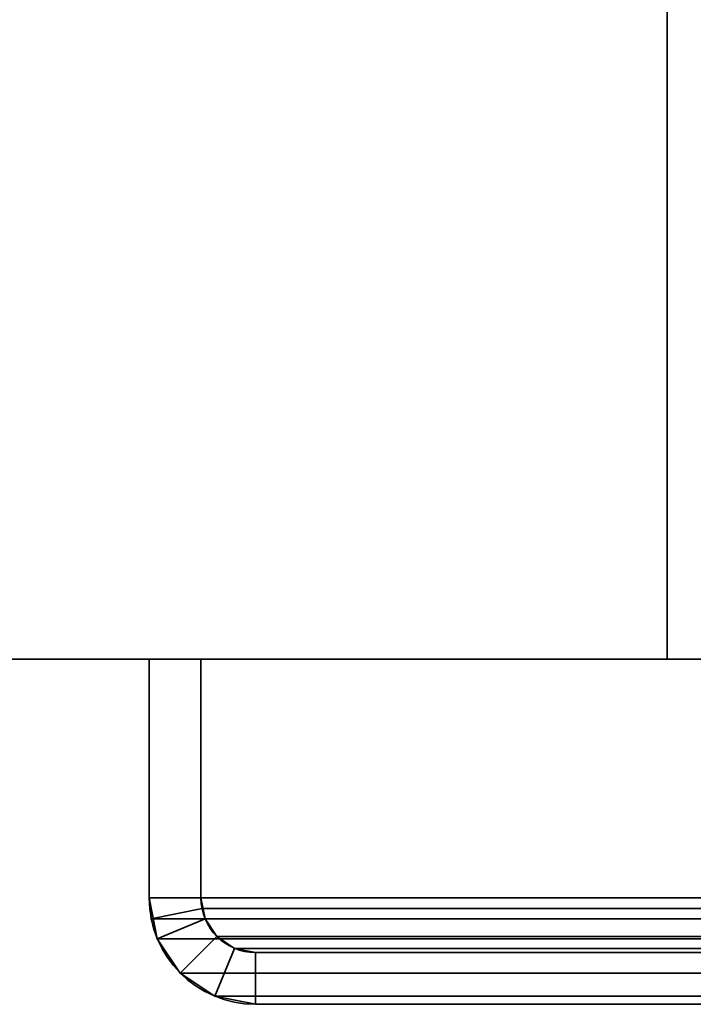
# Model space of a CAD drawing. Header units: millimetres. Extents: x -587 to 3688, y -115 to 120.
# Tile 273 of 656: x 969 to 988, y -50 to -21. Entities that reach past the tile are written whole.
import ezdxf

# ---------------------------------------------------------------- set-up
doc = ezdxf.new("R2010")
doc.units = ezdxf.units.MM
doc.layers.add('152', color=7, linetype='Continuous', true_color=0xffffff)

# ---------------------------------------------------------------- blocks, each defined once
blk = doc.blocks.new('UG_SURFACE_002')
at = {"layer": '152', "color": 252, "linetype": 'Continuous', "lineweight": 35}
for points in [[(837.5, -40, -7), (837.5, 110, -7), (987.5, 110, -7), (987.5, -40, -7)], [(2162.5, -40, 2198), (2162.5, 110, 2198), (837.5, 110, 2198), (837.5, -40, 2198)], [(987.5, -40, 2048), (987.5, 110, 2048), (2012.5, 110, 2048), (2012.5, -40, 2048)], [(987.5, -40, -7), (987.5, 110, -7), (987.5, 110, 2048), (987.5, -40, 2048)], [(2162.5, -40, 2198), (837.5, -40, 2198), (987.5, -40, 2048), (2012.5, -40, 2048)], [(837.5, -40, 2198), (837.5, -40, -7), (987.5, -40, -7), (987.5, -40, 2048)]]:
    blk.add_3dface(points, dxfattribs=at)
blk = doc.blocks.new('UG_SURFACE_050')
at = {"layer": '152', "color": 252, "linetype": 'Continuous', "lineweight": 35}
for points in [[(972.5, -40, 2061), (972.5, -40, -7), (972.5, -46.92, -7), (972.5, -46.92, 2061)], [(972.5, -40, 2061), (974, -40, 2059.5), (974, -40, -7), (972.5, -40, -7)], [(974, -46.92, 2059.5), (974, -40, 2059.5), (972.5, -40, 2061), (972.5, -46.92, 2061)], [(972.5, -46.92, -7), (972.5, -40, -7), (974, -40, -7), (974, -46.92, -7)], [(974, -40, 2059.5), (974, -46.92, 2059.5), (974, -46.92, -7), (974, -40, -7)], [(972.5, -46.92, -7), (972.734, -48.099, -7), (972.734, -48.099, 2060.766)], [(972.734, -48.099, 2060.766), (972.559, -47.521, 2060.941), (972.5, -46.92, -7)], [(972.559, -47.521, 2060.941), (972.5, -46.92, 2061), (972.5, -46.92, -7)], [(972.5, -46.92, 2061), (972.559, -47.521, 2060.941), (974.03, -47.228, 2059.47), (974, -46.92, 2059.5)], [(974, -46.92, -7), (974.12, -47.525, -7), (972.734, -48.099, -7), (972.5, -46.92, -7)], [(974, -46.92, -7), (974.03, -47.228, 2059.47), (974.12, -47.525, 2059.38)], [(974, -46.92, -7), (974, -46.92, 2059.5), (974.03, -47.228, 2059.47)], [(974.12, -47.525, 2059.38), (974.12, -47.525, -7), (974, -46.92, -7)], [(972.559, -47.521, 2060.941), (972.734, -48.099, 2060.766), (974.12, -47.525, 2059.38), (974.03, -47.228, 2059.47)], [(972.734, -48.099, 2060.766), (973.402, -49.098, 2060.098), (974.463, -48.037, 2059.037), (974.12, -47.525, 2059.38)], [(974.12, -47.525, -7), (974.463, -48.037, -7), (973.402, -49.098, -7), (972.734, -48.099, -7)], [(974.463, -48.037, 2059.037), (974.463, -48.037, -7), (974.12, -47.525, -7), (974.12, -47.525, 2059.38)], [(972.734, -48.099, 2060.766), (972.734, -48.099, -7), (973.402, -49.098, -7), (973.402, -49.098, 2060.098)], [(974.975, -48.38, 2058.525), (974.463, -48.037, 2059.037), (973.402, -49.098, 2060.098), (974.401, -49.766, 2059.099)], [(974.401, -49.766, -7), (973.402, -49.098, -7), (974.463, -48.037, -7), (974.975, -48.38, -7)], [(974.975, -48.38, 2058.525), (974.975, -48.38, -7), (974.463, -48.037, -7), (974.463, -48.037, 2059.037)], [(975.58, -48.5, 2057.92), (974.975, -48.38, 2058.525), (974.401, -49.766, 2059.099), (975.58, -50, 2057.92)], [(975.58, -50, -7), (974.401, -49.766, -7), (974.975, -48.38, -7), (975.58, -48.5, -7)], [(975.58, -48.5, 2057.92), (975.58, -48.5, -7), (974.975, -48.38, -7), (974.975, -48.38, 2058.525)], [(975.58, -48.5, 2057.92), (1009.42, -48.5, 2024.08), (1009.42, -48.5, -7), (975.58, -48.5, -7)], [(1009.42, -48.5, 2024.08), (975.58, -48.5, 2057.92), (975.58, -50, 2057.92), (1009.42, -50, 2024.08)], [(975.58, -48.5, -7), (1009.42, -48.5, -7), (1009.42, -50, -7), (975.58, -50, -7)], [(973.402, -49.098, 2060.098), (973.402, -49.098, -7), (974.401, -49.766, -7), (974.401, -49.766, 2059.099)], [(974.401, -49.766, 2059.099), (974.401, -49.766, -7), (975.58, -50, -7), (975.58, -50, 2057.92)], [(975.58, -50, 2057.92), (975.58, -50, -7), (1009.42, -50, -7), (1009.42, -50, 2024.08)]]:
    blk.add_3dface(points, dxfattribs=at)
blk = doc.blocks.new('UG_SURFACE_051')
at = {"layer": '152', "color": 252, "linetype": 'Continuous', "lineweight": 35}
for points in [[(972.5, -40, 2061), (972.5, -40, -7), (972.5, -46.92, -7), (972.5, -46.92, 2061)], [(972.5, -40, 2061), (974, -40, 2059.5), (974, -40, -7), (972.5, -40, -7)], [(974, -46.92, 2059.5), (974, -40, 2059.5), (972.5, -40, 2061), (972.5, -46.92, 2061)], [(972.5, -46.92, -7), (972.5, -40, -7), (974, -40, -7), (974, -46.92, -7)], [(974, -40, 2059.5), (974, -46.92, 2059.5), (974, -46.92, -7), (974, -40, -7)], [(972.5, -46.92, -7), (972.734, -48.099, -7), (972.734, -48.099, 2060.766)], [(972.734, -48.099, 2060.766), (972.559, -47.521, 2060.941), (972.5, -46.92, -7)], [(972.559, -47.521, 2060.941), (972.5, -46.92, 2061), (972.5, -46.92, -7)], [(972.5, -46.92, 2061), (972.559, -47.521, 2060.941), (974.03, -47.228, 2059.47), (974, -46.92, 2059.5)], [(974, -46.92, -7), (974.12, -47.525, -7), (972.734, -48.099, -7), (972.5, -46.92, -7)], [(974, -46.92, -7), (974.03, -47.228, 2059.47), (974.12, -47.525, 2059.38)], [(974, -46.92, -7), (974, -46.92, 2059.5), (974.03, -47.228, 2059.47)], [(974.12, -47.525, 2059.38), (974.12, -47.525, -7), (974, -46.92, -7)], [(972.559, -47.521, 2060.941), (972.734, -48.099, 2060.766), (974.12, -47.525, 2059.38), (974.03, -47.228, 2059.47)], [(972.734, -48.099, 2060.766), (973.402, -49.098, 2060.098), (974.463, -48.037, 2059.037), (974.12, -47.525, 2059.38)], [(974.12, -47.525, -7), (974.463, -48.037, -7), (973.402, -49.098, -7), (972.734, -48.099, -7)], [(974.463, -48.037, 2059.037), (974.463, -48.037, -7), (974.12, -47.525, -7), (974.12, -47.525, 2059.38)], [(972.734, -48.099, 2060.766), (972.734, -48.099, -7), (973.402, -49.098, -7), (973.402, -49.098, 2060.098)], [(974.975, -48.38, 2058.525), (974.463, -48.037, 2059.037), (973.402, -49.098, 2060.098), (974.401, -49.766, 2059.099)], [(974.401, -49.766, -7), (973.402, -49.098, -7), (974.463, -48.037, -7), (974.975, -48.38, -7)], [(974.975, -48.38, 2058.525), (974.975, -48.38, -7), (974.463, -48.037, -7), (974.463, -48.037, 2059.037)], [(975.58, -48.5, 2057.92), (974.975, -48.38, 2058.525), (974.401, -49.766, 2059.099), (975.58, -50, 2057.92)], [(975.58, -50, -7), (974.401, -49.766, -7), (974.975, -48.38, -7), (975.58, -48.5, -7)], [(975.58, -48.5, 2057.92), (975.58, -48.5, -7), (974.975, -48.38, -7), (974.975, -48.38, 2058.525)], [(975.58, -48.5, 2057.92), (1009.42, -48.5, 2024.08), (1009.42, -48.5, -7), (975.58, -48.5, -7)], [(1009.42, -48.5, 2024.08), (975.58, -48.5, 2057.92), (975.58, -50, 2057.92), (1009.42, -50, 2024.08)], [(975.58, -48.5, -7), (1009.42, -48.5, -7), (1009.42, -50, -7), (975.58, -50, -7)], [(973.402, -49.098, 2060.098), (973.402, -49.098, -7), (974.401, -49.766, -7), (974.401, -49.766, 2059.099)], [(974.401, -49.766, 2059.099), (974.401, -49.766, -7), (975.58, -50, -7), (975.58, -50, 2057.92)], [(975.58, -50, 2057.92), (975.58, -50, -7), (1009.42, -50, -7), (1009.42, -50, 2024.08)]]:
    blk.add_3dface(points, dxfattribs=at)
blk = doc.blocks.new('UG_SURFACE_054')
at = {"layer": '152', "color": 252, "linetype": 'Continuous', "lineweight": 35}
for points in [[(972.5, -40, 2061), (2027.5, -40, 2061), (2026, -40, 2059.5), (974, -40, 2059.5)], [(972.5, -40, 2061), (972.5, -46.92, 2061), (2027.5, -46.92, 2061), (2027.5, -40, 2061)], [(972.5, -46.92, 2061), (972.5, -40, 2061), (974, -40, 2059.5), (974, -46.92, 2059.5)], [(974, -40, 2059.5), (2026, -40, 2059.5), (2026, -46.92, 2059.5), (974, -46.92, 2059.5)], [(2027.441, -47.521, 2060.941), (972.5, -46.92, 2061), (972.559, -47.521, 2060.941)], [(2027.441, -47.521, 2060.941), (2027.5, -46.92, 2061), (972.5, -46.92, 2061)], [(974, -46.92, 2059.5), (974.03, -47.228, 2059.47), (972.559, -47.521, 2060.941), (972.5, -46.92, 2061)], [(974.03, -47.228, 2059.47), (974, -46.92, 2059.5), (2026, -46.92, 2059.5)], [(974.03, -47.228, 2059.47), (2026, -46.92, 2059.5), (2025.97, -47.228, 2059.47)], [(974.03, -47.228, 2059.47), (974.12, -47.525, 2059.38), (972.734, -48.099, 2060.766), (972.559, -47.521, 2060.941)], [(2025.97, -47.228, 2059.47), (2025.88, -47.525, 2059.38), (974.12, -47.525, 2059.38), (974.03, -47.228, 2059.47)], [(972.559, -47.521, 2060.941), (972.734, -48.099, 2060.766), (2027.266, -48.099, 2060.766), (2027.441, -47.521, 2060.941)], [(974.12, -47.525, 2059.38), (974.463, -48.037, 2059.037), (973.402, -49.098, 2060.098), (972.734, -48.099, 2060.766)], [(2025.537, -48.037, 2059.037), (974.463, -48.037, 2059.037), (974.12, -47.525, 2059.38), (2025.88, -47.525, 2059.38)], [(2027.266, -48.099, 2060.766), (972.734, -48.099, 2060.766), (973.402, -49.098, 2060.098), (2026.598, -49.098, 2060.098)], [(974.401, -49.766, 2059.099), (973.402, -49.098, 2060.098), (974.463, -48.037, 2059.037), (974.975, -48.38, 2058.525)], [(2025.025, -48.38, 2058.525), (974.975, -48.38, 2058.525), (974.463, -48.037, 2059.037), (2025.537, -48.037, 2059.037)], [(975.58, -50, 2057.92), (974.401, -49.766, 2059.099), (974.975, -48.38, 2058.525), (975.58, -48.5, 2057.92)], [(2024.42, -48.5, 2057.92), (975.58, -48.5, 2057.92), (974.975, -48.38, 2058.525), (2025.025, -48.38, 2058.525)], [(975.58, -48.5, 2057.92), (2024.42, -48.5, 2057.92), (1990.58, -48.5, 2024.08), (1009.42, -48.5, 2024.08)], [(1009.42, -50, 2024.08), (975.58, -50, 2057.92), (975.58, -48.5, 2057.92), (1009.42, -48.5, 2024.08)], [(2026.598, -49.098, 2060.098), (973.402, -49.098, 2060.098), (974.401, -49.766, 2059.099), (2025.599, -49.766, 2059.099)], [(2025.599, -49.766, 2059.099), (974.401, -49.766, 2059.099), (975.58, -50, 2057.92), (2024.42, -50, 2057.92)], [(975.58, -50, 2057.92), (1009.42, -50, 2024.08), (1990.58, -50, 2024.08), (2024.42, -50, 2057.92)]]:
    blk.add_3dface(points, dxfattribs=at)

msp = doc.modelspace()

# ---------------------------------------------------------------- linework, layer by layer
at = {"layer": '152', "color": 252, "linetype": 'Continuous', "lineweight": -3, "true_color": 0x939598}
for p, q in [((987.5, -40, 2048), (987.5, 110, 2048)), ((987.5, 110, -7), (987.5, -40, -7)), ((837.5, -40, 2198), (2162.5, -40, 2198)), ((837.5, -40, -7), (987.5, -40, -7)), ((972.5, -40, 2061), (974, -40, 2059.5)), ((972.5, -40, 2061), (972.5, -46.92, 2061)), ((972.5, -46.92, -7), (972.5, -40, -7)), ((972.5, -40, 2061), (972.5, -40, -7)), ((972.5, -40, -7), (974, -40, -7)), ((972.5, -40, 2061), (972.5, -46.92, 2061)), ((972.5, -40, 2061), (974, -40, 2059.5)), ((972.5, -40, -7), (974, -40, -7)), ((972.5, -40, 2061), (972.5, -46.92, 2061)), ((2027.5, -40, 2061), (972.5, -40, 2061)), ((972.5, -46.92, -7), (972.5, -40, -7)), ((972.5, -40, 2061), (974, -40, 2059.5)), ((972.5, -40, 2061), (972.5, -40, -7)), ((974, -40, 2059.5), (974, -46.92, 2059.5)), ((974, -46.92, -7), (974, -40, -7)), ((2026, -40, 2059.5), (974, -40, 2059.5)), ((974, -40, 2059.5), (974, -40, -7)), ((974, -40, 2059.5), (974, -46.92, 2059.5)), ((974, -40, 2059.5), (974, -40, -7)), ((974, -46.92, -7), (974, -40, -7)), ((974, -40, 2059.5), (974, -46.92, 2059.5)), ((2012.5, -40, 2048), (987.5, -40, 2048)), ((987.5, -40, 2048), (987.5, -40, -7)), ((972.5, -46.92, 2061), (972.5, -46.92, -7)), ((972.5, -46.92, 2061), (972.5, -46.92, -7)), ((2027.5, -46.92, 2061), (972.5, -46.92, 2061)), ((974, -46.92, 2059.5), (974, -46.92, -7)), ((2026, -46.92, 2059.5), (974, -46.92, 2059.5)), ((974, -46.92, 2059.5), (974, -46.92, -7)), ((975.58, -48.5, 2057.92), (975.58, -48.5, -7)), ((1009.42, -48.5, -7), (975.58, -48.5, -7)), ((2024.42, -48.5, 2057.92), (975.58, -48.5, 2057.92)), ((975.58, -48.5, 2057.92), (1009.42, -48.5, 2024.08)), ((1009.42, -48.5, -7), (975.58, -48.5, -7)), ((975.58, -48.5, 2057.92), (1009.42, -48.5, 2024.08)), ((975.58, -48.5, 2057.92), (1009.42, -48.5, 2024.08)), ((975.58, -48.5, 2057.92), (975.58, -48.5, -7)), ((975.58, -50, 2057.92), (1009.42, -50, 2024.08)), ((2024.42, -50, 2057.92), (975.58, -50, 2057.92)), ((975.58, -50, 2057.92), (975.58, -50, -7)), ((1009.42, -50, -7), (975.58, -50, -7)), ((1009.42, -50, -7), (975.58, -50, -7)), ((975.58, -50, 2057.92), (1009.42, -50, 2024.08)), ((975.58, -50, 2057.92), (1009.42, -50, 2024.08)), ((975.58, -50, 2057.92), (975.58, -50, -7))]:
    msp.add_line(p, q, dxfattribs=at)
at = {"layer": '152', "color": 252, "linetype": 'Continuous', "lineweight": -3, "true_color": 0x939598, "extrusion": (0, 0, -1)}
for radius in [3.08, 3.08, 1.58, 1.58]:
    msp.add_arc((-975.58, -46.92, 7), radius, 270, 0, dxfattribs=at)
at = {"layer": '152', "color": 252, "linetype": 'Continuous', "lineweight": -3, "true_color": 0x939598, "extrusion": (0.707107, 6.12323e-17, 0.707107)}
for major_axis in [(-3.08, 0, 3.08), (-3.08, 0, 3.08), (-3.08, 0, 3.08), (-1.58, 0, 1.58), (-1.58, 0, 1.58), (-1.58, 0, 1.58)]:
    msp.add_ellipse((975.58, -46.92, 2057.92), major_axis=major_axis, ratio=0.707107, start_param=0, end_param=1.570796, dxfattribs=at)

# ---------------------------------------------------------------- block references
at = {"layer": '152', "color": 252, "linetype": 'Continuous', "lineweight": -3, "true_color": 0x939598}
for name in ['UG_SURFACE_050', 'UG_SURFACE_051', 'UG_SURFACE_054', 'UG_SURFACE_002']:
    msp.add_blockref(name, (0, 0), dxfattribs=at)

doc.saveas('drawing.dxf')
